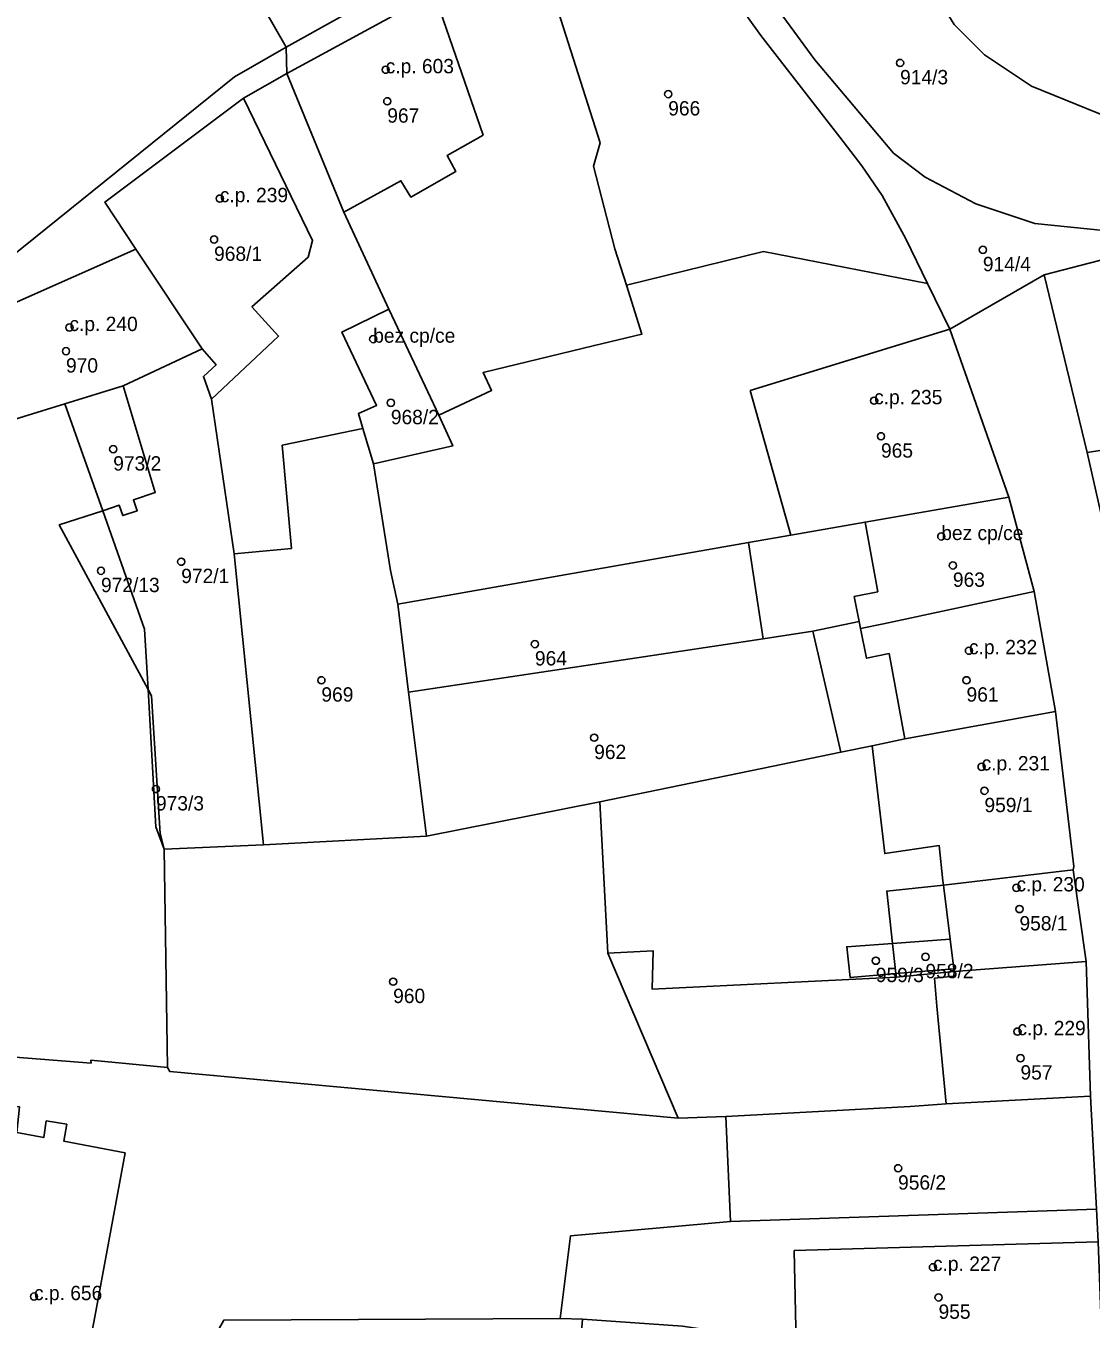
# Model space of a CAD drawing. Extents: x -878211 to -870363, y -1058464 to -1052522.
# Drawn here: x -874899.4 to -874825.1, y -1056399.5 to -1056309.4 of the extents above; entities that cross this region are included whole.
import ezdxf

# ---------------------------------------------------------------- set-up
doc = ezdxf.new("R2010")
doc.units = 0
for name, color, linetype in [('Definiční body', 7, 'Continuous'), ('Polygon budovy', 7, 'Continuous'), ('Polygon parcely', 7, 'Continuous')]:
    doc.layers.add(name, color=color, linetype=linetype)

msp = doc.modelspace()

# ---------------------------------------------------------------- linework, layer by layer
at = {"layer": 'Definiční body'}
for centre in [(-874874.29, -1056312.45994), (-874838.44, -1056311.98994), (-874854.6, -1056314.15994), (-874874.18, -1056314.65994), (-874885.85, -1056321.43994), (-874886.25, -1056324.28994), (-874832.67, -1056325.00994), (-874896.33, -1056330.41994), (-874875.16, -1056331.22994), (-874896.57, -1056332.06994), (-874873.93, -1056335.66994), (-874840.25, -1056335.51994), (-874839.77, -1056337.99994), (-874893.28, -1056338.89994), (-874835.57, -1056344.97994), (-874888.54, -1056346.73994), (-874894.13, -1056347.36994), (-874834.76, -1056346.99994), (-874863.89, -1056352.47994), (-874833.64, -1056352.93994), (-874878.77, -1056354.99994), (-874833.81, -1056354.99994), (-874859.76, -1056358.99994), (-874832.76, -1056361.02994), (-874890.3, -1056362.57994), (-874832.56, -1056362.69994), (-874830.33, -1056369.45994), (-874830.12, -1056370.93994), (-874840.13, -1056374.53994), (-874836.67, -1056374.26994), (-874873.77, -1056375.99994), (-874830.26, -1056379.47994), (-874830.05, -1056381.32994), (-874838.58, -1056388.99994), (-874836.15, -1056395.89994), (-874898.8, -1056397.93994), (-874835.76, -1056397.99994)]:
    msp.add_circle(centre, 0.25, dxfattribs=at)
at = {"layer": 'Polygon budovy'}
for points in [[(-874881.17, -1056312.72), (-874877.21, -1056322.39), (-874873.23, -1056320.2), (-874872.53, -1056321.33), (-874869.4, -1056319.55), (-874870, -1056318.43), (-874867.5, -1056317.02), (-874870.91, -1056307.13)], [(-874887.08, -1056331.9), (-874886.11, -1056333.02), (-874886.99, -1056333.83), (-874886.42, -1056335.42), (-874882.15, -1056331.4), (-874881.75, -1056331.02), (-874883.61, -1056328.99), (-874879.7, -1056325.52), (-874879.39, -1056324.36), (-874884.21, -1056314.45), (-874893.86, -1056321.68), (-874891.71, -1056324.96)], [(-874904.55, -1056330.66), (-874902.38, -1056337.5), (-874896.66, -1056335.74), (-874892.58, -1056334.49), (-874887.08, -1056331.9), (-874891.71, -1056324.96)], [(-874819.32, -1056337.55), (-874822.04, -1056325.11), (-874828.39, -1056326.76), (-874825.4, -1056339.14), (-874819.29, -1056338.18)], [(-874875.89, -1056337.46), (-874875.15, -1056339.91), (-874869.62, -1056338.67), (-874870.59, -1056336.52), (-874873.66, -1056330.02), (-874874.06, -1056329.15), (-874877.34, -1056330.74), (-874874.93, -1056335.85), (-874876.19, -1056336.42)], [(-874848.88, -1056334.8), (-874846.05, -1056344.88), (-874840.88, -1056343.98), (-874830.86, -1056342.24), (-874834.97, -1056330.54)], [(-874839.99, -1056348.83), (-874841.64, -1056349.17), (-874841.29, -1056350.91), (-874841.19, -1056351.4), (-874839.59, -1056351.06), (-874829.1, -1056348.82), (-874830.86, -1056342.24), (-874840.88, -1056343.98)], [(-874841.19, -1056351.4), (-874840.77, -1056353.46), (-874839.2, -1056353.14), (-874838.11, -1056359.09), (-874827.6, -1056357.18), (-874829.1, -1056348.82), (-874839.59, -1056351.06)], [(-874840.39, -1056359.56), (-874839.51, -1056367.07), (-874835.71, -1056366.52), (-874835.45, -1056368.97), (-874835.42, -1056369.27), (-874826.37, -1056368.2), (-874826.34, -1056367.98), (-874827.6, -1056357.18), (-874838.11, -1056359.09)], [(-874835.42, -1056369.27), (-874834.95, -1056373.03), (-874834.69, -1056375.11), (-874834.67, -1056375.3), (-874825.47, -1056374.6), (-874826.37, -1056368.2)], [(-874836.04, -1056375.76), (-874835.89, -1056377.71), (-874835.24, -1056384.52), (-874825.18, -1056383.98), (-874825.47, -1056374.6), (-874834.67, -1056375.3), (-874834.7, -1056375.62)], [(-874919.29, -1056391.92), (-874919.61, -1056394.29), (-874915.96, -1056394.74), (-874915.61, -1056392.19), (-874905.02, -1056392.98), (-874901.98, -1056393.2), (-874904.11, -1056404.76), (-874906.24, -1056416.24), (-874898.07, -1056417.7), (-874895.86, -1056406.18), (-874894.55, -1056399.35), (-874892.45, -1056387.93), (-874896.72, -1056387.12), (-874896.52, -1056385.93), (-874897.95, -1056385.7), (-874898.12, -1056386.86), (-874899.99, -1056386.5), (-874899.81, -1056384.72), (-874918.34, -1056382.71)], [(-874845.83, -1056394.73), (-874845.68, -1056401.18), (-874841.61, -1056401.26), (-874824.39, -1056400.97), (-874824.63, -1056394.12)]]:
    msp.add_lwpolyline(points, close=True, dxfattribs=at)
at = {"layer": 'Polygon parcely'}
for points in [[(-874886.54, -1056301.59), (-874881.22, -1056310.9), (-874869.66, -1056304.44), (-874863.16, -1056301.35), (-874860.72, -1056300.76), (-874858.1, -1056300.81), (-874842.1, -1056291.88), (-874845.56, -1056281.86), (-874853.69, -1056285.39), (-874853.73, -1056285.82), (-874854.45, -1056288.11), (-874855.71, -1056290.27), (-874857.74, -1056292.06), (-874860.38, -1056293.34), (-874869.56, -1056295.77), (-874877.78, -1056298.18)], [(-874821.24, -1056305.68), (-874820.95, -1056305.48), (-874821.05, -1056305.31), (-874824.38, -1056307.31), (-874825.52, -1056305.39), (-874829.14, -1056307.57), (-874832.24, -1056302.43), (-874825.01, -1056298.2), (-874829.97, -1056300.5), (-874833.03, -1056296.06), (-874834.18, -1056296.79), (-874832.6, -1056300.12), (-874836.12, -1056302.52), (-874835.92, -1056303.06), (-874834.95, -1056305.06), (-874836.72, -1056305.96), (-874834.67, -1056309.32), (-874832.56, -1056311.43), (-874829.27, -1056313.6), (-874823.85, -1056315.82), (-874820.56, -1056316.43), (-874816.79, -1056316.35), (-874816.4, -1056315.83), (-874818.31, -1056311.52)], [(-874881.22, -1056310.9), (-874886.54, -1056301.59), (-874894.54, -1056305.09), (-874895.23, -1056303.94), (-874901.88, -1056307.12), (-874901.47, -1056308.26), (-874902.16, -1056309.87), (-874913.81, -1056324.98), (-874931, -1056340.89), (-874964.95, -1056371.04), (-874960.83, -1056377.33), (-874960.07, -1056376.07), (-874947.65, -1056364.74), (-874921.27, -1056342.74), (-874905.41, -1056329.51), (-874884.82, -1056312.95)], [(-874853.78, -1056304.19), (-874856.17, -1056303.24), (-874858.35, -1056302.75), (-874860.35, -1056302.69), (-874861.94, -1056303.05), (-874863.79, -1056303.61), (-874859.34, -1056317.55), (-874859.8, -1056319.18), (-874858.31, -1056324.95), (-874857.51, -1056327.46), (-874847.95, -1056325.13), (-874836.53, -1056327.36), (-874838.05, -1056324.25), (-874839.69, -1056321.22), (-874841.11, -1056319.16), (-874842.64, -1056317.17), (-874848.15, -1056310.07), (-874849.9, -1056307.62), (-874851.58, -1056305.71)], [(-874874.06, -1056329.15), (-874873.66, -1056330.02), (-874870.59, -1056336.52), (-874866.91, -1056334.8), (-874867.49, -1056333.55), (-874859.74, -1056331.67), (-874856.43, -1056330.89), (-874857.51, -1056327.46), (-874858.31, -1056324.95), (-874859.8, -1056319.18), (-874859.34, -1056317.55), (-874863.79, -1056303.61), (-874870.91, -1056307.13), (-874881.17, -1056312.72), (-874877.21, -1056322.39)], [(-874874.06, -1056329.15), (-874877.21, -1056322.39), (-874881.17, -1056312.72), (-874884.21, -1056314.45), (-874893.86, -1056321.68), (-874891.71, -1056324.96), (-874887.08, -1056331.9), (-874886.11, -1056333.02), (-874886.99, -1056333.83), (-874886.42, -1056335.42), (-874884.86, -1056346.19), (-874880.86, -1056345.81), (-874881.5, -1056338.61), (-874875.89, -1056337.46), (-874876.19, -1056336.42), (-874874.93, -1056335.85), (-874877.34, -1056330.74)], [(-874891.71, -1056324.96), (-874904.55, -1056330.66), (-874902.38, -1056337.5), (-874896.66, -1056335.74), (-874892.58, -1056334.49), (-874887.08, -1056331.9)], [(-874869.62, -1056338.67), (-874875.15, -1056339.91), (-874873.96, -1056347.36), (-874873.45, -1056349.69), (-874849.01, -1056345.4), (-874846.05, -1056344.88), (-874840.88, -1056343.98), (-874830.86, -1056342.24), (-874834.97, -1056330.54), (-874836.53, -1056327.36), (-874847.95, -1056325.13), (-874857.51, -1056327.46), (-874856.43, -1056330.89), (-874859.74, -1056331.67), (-874867.49, -1056333.55), (-874866.91, -1056334.8), (-874870.59, -1056336.52)], [(-874818.46, -1056341.67), (-874819.29, -1056338.18), (-874819.32, -1056337.55), (-874822.04, -1056325.11), (-874828.39, -1056326.76), (-874825.4, -1056339.14), (-874824.48, -1056343.25)], [(-874875.15, -1056339.91), (-874869.62, -1056338.67), (-874870.59, -1056336.52), (-874873.66, -1056330.02), (-874874.06, -1056329.15), (-874877.34, -1056330.74), (-874874.93, -1056335.85), (-874876.19, -1056336.42), (-874875.89, -1056337.46)], [(-874902.38, -1056337.5), (-874904.55, -1056330.66), (-874920.25, -1056343.56), (-874916.29, -1056347.79), (-874914.41, -1056363.17), (-874912.67, -1056362.96), (-874912.47, -1056364.43), (-874908.45, -1056363.89), (-874912.87, -1056376.5), (-874920.12, -1056379.07), (-874920.55, -1056383.05), (-874918.12, -1056382.02), (-874905.74, -1056380.82), (-874894.82, -1056381.67), (-874894.83, -1056381.48), (-874889.5, -1056381.99), (-874889.73, -1056366.76), (-874890.3, -1056365.2), (-874890.85, -1056355.65), (-874897.04, -1056344.18), (-874894.01, -1056343.19), (-874896.66, -1056335.74)], [(-874886.99, -1056333.83), (-874886.11, -1056333.02), (-874887.08, -1056331.9), (-874892.58, -1056334.49), (-874890.35, -1056341.92), (-874891.87, -1056342.43), (-874891.61, -1056343.19), (-874892.62, -1056343.52), (-874892.86, -1056342.81), (-874894.01, -1056343.19), (-874891.1, -1056351.44), (-874890.85, -1056355.65), (-874890.62, -1056356.09), (-874890, -1056365.68), (-874889.73, -1056366.76), (-874882.81, -1056366.46), (-874884.86, -1056346.19), (-874886.42, -1056335.42)], [(-874896.66, -1056335.74), (-874894.01, -1056343.19), (-874892.86, -1056342.81), (-874892.62, -1056343.52), (-874891.61, -1056343.19), (-874891.87, -1056342.43), (-874890.35, -1056341.92), (-874892.58, -1056334.49)], [(-874884.86, -1056346.19), (-874882.81, -1056366.46), (-874871.44, -1056365.85), (-874872.69, -1056355.83), (-874873.45, -1056349.69), (-874873.96, -1056347.36), (-874875.15, -1056339.91), (-874875.89, -1056337.46), (-874881.5, -1056338.61), (-874880.86, -1056345.81)], [(-874829.1, -1056348.82), (-874830.86, -1056342.24), (-874840.88, -1056343.98), (-874846.05, -1056344.88), (-874849.01, -1056345.4), (-874847.98, -1056352.11), (-874844.51, -1056351.59), (-874841.29, -1056350.91), (-874841.19, -1056351.4), (-874839.59, -1056351.06)], [(-874894.01, -1056343.19), (-874897.04, -1056344.18), (-874890.85, -1056355.65), (-874891.1, -1056351.44)], [(-874847.98, -1056352.11), (-874849.01, -1056345.4), (-874873.45, -1056349.69), (-874872.69, -1056355.83)], [(-874827.6, -1056357.18), (-874829.1, -1056348.82), (-874839.59, -1056351.06), (-874841.19, -1056351.4), (-874841.29, -1056350.91), (-874844.51, -1056351.59), (-874842.57, -1056360.01), (-874840.39, -1056359.56), (-874838.11, -1056359.09)], [(-874871.44, -1056365.85), (-874859.36, -1056363.48), (-874848.07, -1056361.15), (-874842.57, -1056360.01), (-874844.51, -1056351.59), (-874847.98, -1056352.11), (-874872.69, -1056355.83)], [(-874890.85, -1056355.65), (-874890.3, -1056365.2), (-874889.73, -1056366.76), (-874890, -1056365.68), (-874890.62, -1056356.09)], [(-874838.73, -1056375.44), (-874841.92, -1056375.7), (-874842.16, -1056373.57), (-874838.96, -1056373.33), (-874839.37, -1056369.69), (-874835.42, -1056369.27), (-874826.37, -1056368.2), (-874826.34, -1056367.98), (-874827.6, -1056357.18), (-874838.11, -1056359.09), (-874840.39, -1056359.56), (-874842.57, -1056360.01), (-874848.07, -1056361.15), (-874859.36, -1056363.48), (-874858.81, -1056374.02), (-874855.66, -1056373.84), (-874855.71, -1056376.53), (-874838.7, -1056375.68)], [(-874889.73, -1056366.76), (-874889.5, -1056381.99), (-874889.34, -1056382.25), (-874853.91, -1056385.5), (-874858.81, -1056374.02), (-874859.36, -1056363.48), (-874871.44, -1056365.85), (-874882.81, -1056366.46)], [(-874839.37, -1056369.69), (-874838.96, -1056373.33), (-874834.95, -1056373.03), (-874834.69, -1056375.11), (-874838.73, -1056375.44), (-874838.7, -1056375.68), (-874834.67, -1056375.3), (-874825.47, -1056374.6), (-874826.37, -1056368.2), (-874835.42, -1056369.27)], [(-874838.73, -1056375.44), (-874838.96, -1056373.33), (-874842.16, -1056373.57), (-874841.92, -1056375.7)], [(-874838.96, -1056373.33), (-874838.73, -1056375.44), (-874834.69, -1056375.11), (-874834.95, -1056373.03)], [(-874834.67, -1056375.3), (-874838.7, -1056375.68), (-874855.71, -1056376.53), (-874855.66, -1056373.84), (-874858.81, -1056374.02), (-874853.91, -1056385.5), (-874850.58, -1056385.39), (-874843.27, -1056385), (-874837.74, -1056384.7), (-874835.24, -1056384.52), (-874825.18, -1056383.98), (-874825.47, -1056374.6)], [(-874923.91, -1056412.98), (-874894.75, -1056420.85), (-874893.04, -1056416.51), (-874890.82, -1056408.96), (-874885.57, -1056399.58), (-874862.13, -1056399.47), (-874861.41, -1056393.71), (-874850.27, -1056392.72), (-874850.58, -1056385.39), (-874853.91, -1056385.5), (-874889.34, -1056382.25), (-874889.5, -1056381.99), (-874894.83, -1056381.48), (-874894.82, -1056381.67), (-874905.74, -1056380.82), (-874918.12, -1056382.02), (-874920.55, -1056383.05), (-874924.5, -1056401.21)], [(-874837.74, -1056384.7), (-874843.27, -1056385), (-874850.58, -1056385.39), (-874850.27, -1056392.72), (-874824.76, -1056391.85), (-874825.18, -1056383.98), (-874835.24, -1056384.52)], [(-874862.13, -1056399.47), (-874860.57, -1056399.52), (-874853.61, -1056399.99), (-874845.68, -1056401.18), (-874841.61, -1056401.26), (-874824.39, -1056400.97), (-874824.63, -1056394.12), (-874824.76, -1056391.85), (-874850.27, -1056392.72), (-874861.41, -1056393.71)], [(-874862.13, -1056399.47), (-874885.57, -1056399.58), (-874890.82, -1056408.96), (-874863.85, -1056410.72), (-874861.51, -1056410.81), (-874860.57, -1056399.52)]]:
    msp.add_lwpolyline(points, close=True, dxfattribs=at)
for points in [[(-874869.66, -1056304.44), (-874881.22, -1056310.9), (-874881.17, -1056312.72), (-874870.91, -1056307.13)], [(-874849.9, -1056307.62), (-874848.15, -1056310.07), (-874842.64, -1056317.17), (-874841.11, -1056319.16), (-874839.69, -1056321.22), (-874838.05, -1056324.25), (-874836.53, -1056327.36), (-874834.97, -1056330.54), (-874828.39, -1056326.76), (-874822.04, -1056325.11), (-874815.38, -1056323.63), (-874815.74, -1056322.36), (-874820.44, -1056323.31), (-874824.26, -1056323.66), (-874829.04, -1056323.18), (-874833.17, -1056321.81), (-874836.69, -1056319.95), (-874838.9, -1056318.27), (-874844.39, -1056311.78), (-874848.34, -1056306.37)], [(-874848.34, -1056306.37), (-874844.39, -1056311.78), (-874838.9, -1056318.27), (-874836.69, -1056319.95), (-874833.17, -1056321.81), (-874829.04, -1056323.18), (-874824.26, -1056323.66), (-874820.44, -1056323.31), (-874815.74, -1056322.36), (-874816.79, -1056316.35), (-874820.56, -1056316.43), (-874823.85, -1056315.82), (-874829.27, -1056313.6), (-874832.56, -1056311.43), (-874834.67, -1056309.32)], [(-874966.7, -1056402.29), (-874963.08, -1056389.92), (-874959.76, -1056378.53), (-874955.45, -1056374.28), (-874955.21, -1056374.1), (-874948.4, -1056368.02), (-874940.77, -1056361.21), (-874934.66, -1056355.77), (-874928.49, -1056350.54), (-874920.25, -1056343.56), (-874904.55, -1056330.66), (-874891.71, -1056324.96), (-874893.86, -1056321.68), (-874884.21, -1056314.45), (-874881.17, -1056312.72), (-874881.22, -1056310.9), (-874884.82, -1056312.95), (-874905.41, -1056329.51), (-874921.27, -1056342.74), (-874947.65, -1056364.74), (-874960.07, -1056376.07), (-874960.83, -1056377.33), (-874968.09, -1056398.43), (-874970.41, -1056405.77)], [(-874817.16, -1056400.09), (-874817.14, -1056390.64), (-874817.23, -1056386.28), (-874817.23, -1056381), (-874817.3, -1056377.31), (-874817.98, -1056368.21), (-874818.43, -1056366.7), (-874819.16, -1056364.21), (-874822.26, -1056351.51), (-874822.74, -1056349.57), (-874824.48, -1056343.25), (-874825.4, -1056339.14), (-874828.39, -1056326.76), (-874834.97, -1056330.54), (-874830.86, -1056342.24), (-874829.1, -1056348.82), (-874827.6, -1056357.18), (-874826.34, -1056367.98), (-874826.37, -1056368.2), (-874825.47, -1056374.6), (-874825.18, -1056383.98), (-874824.76, -1056391.85), (-874824.63, -1056394.12), (-874824.39, -1056400.97)]]:
    msp.add_lwpolyline(points, dxfattribs=at)

# ---------------------------------------------------------------- texts
at = {"layer": 'Definiční body'}
for s, p in [('c.p. 603', (-874874.29, -1056312.71)), ('914/3', (-874838.44, -1056313.479)), ('966', (-874854.6, -1056315.649)), ('967', (-874874.18, -1056316.149)), ('c.p. 239', (-874885.85, -1056321.69)), ('968/1', (-874886.25, -1056325.779)), ('914/4', (-874832.67, -1056326.499)), ('c.p. 240', (-874896.33, -1056330.669)), ('bez cp/ce', (-874875.16, -1056331.48)), ('970', (-874896.57, -1056333.559)), ('c.p. 235', (-874840.25, -1056335.77)), ('968/2', (-874873.93, -1056337.159)), ('965', (-874839.77, -1056339.489)), ('973/2', (-874893.28, -1056340.389)), ('bez cp/ce', (-874835.57, -1056345.23)), ('972/1', (-874888.54, -1056348.229)), ('963', (-874834.76, -1056348.489)), ('972/13', (-874894.13, -1056348.859)), ('964', (-874863.89, -1056353.969)), ('c.p. 232', (-874833.64, -1056353.19)), ('969', (-874878.77, -1056356.489)), ('961', (-874833.81, -1056356.489)), ('962', (-874859.76, -1056360.489)), ('c.p. 231', (-874832.76, -1056361.28)), ('973/3', (-874890.3, -1056364.069)), ('959/1', (-874832.56, -1056364.189)), ('c.p. 230', (-874830.33, -1056369.71)), ('958/1', (-874830.12, -1056372.429)), ('959/3', (-874840.13, -1056376.029)), ('958/2', (-874836.67, -1056375.759)), ('960', (-874873.77, -1056377.489)), ('c.p. 229', (-874830.26, -1056379.73)), ('957', (-874830.05, -1056382.819)), ('956/2', (-874838.58, -1056390.489)), ('c.p. 227', (-874836.15, -1056396.149)), ('c.p. 656', (-874898.8, -1056398.19)), ('955', (-874835.76, -1056399.489))]:
    msp.add_text(s, height=0.999996, dxfattribs=at).set_placement(p)

doc.saveas('drawing.dxf')
